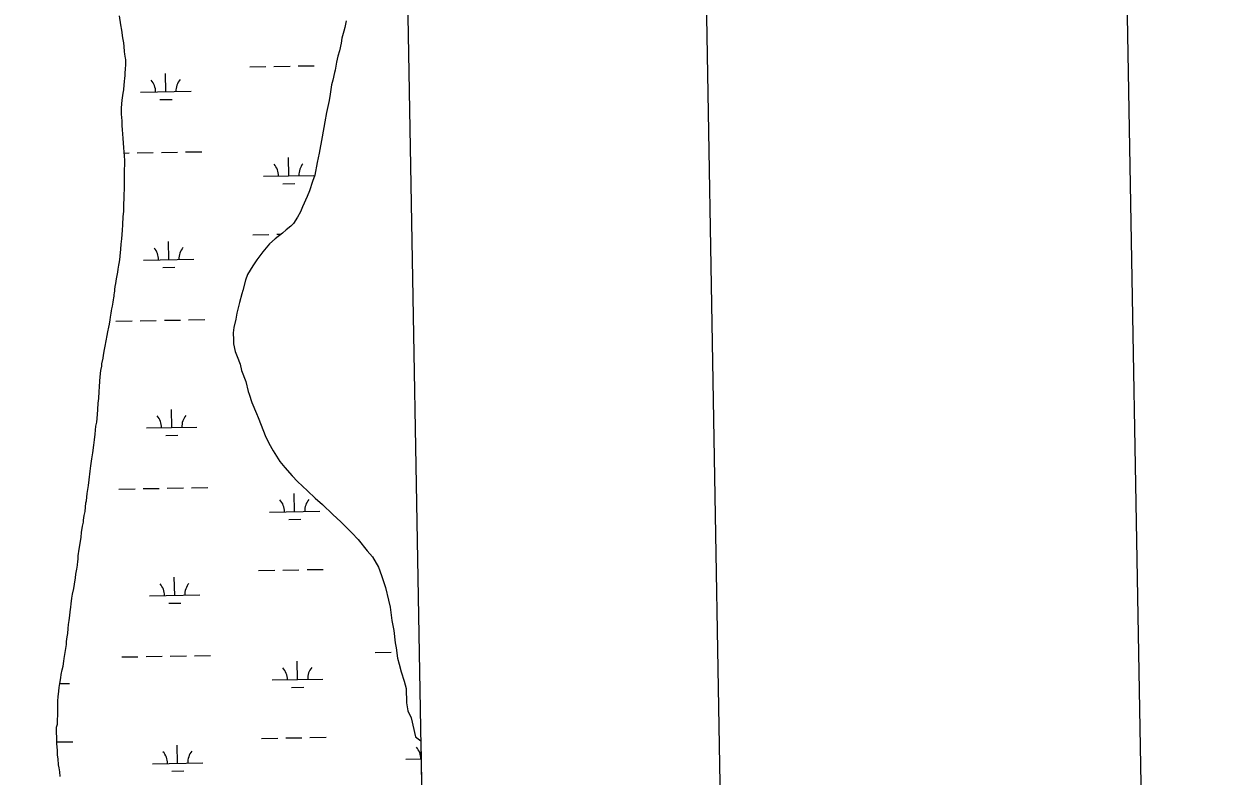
# Model space of a CAD drawing. Extents: x 3903937 to 3942190, y 260677 to 286651.
# Drawn here: x 3939241 to 3941607, y 270584 to 272075 of the extents above; entities that cross this region are included whole.
import ezdxf

# ---------------------------------------------------------------- set-up
doc = ezdxf.new("R2010")
doc.units = 0
for name, color, linetype in [('G-ANNO-NPLT', 7, 'Continuous'), ('V-ANNO-SYMB', 7, 'Continuous'), ('V-GRID-FRAM', 7, 'Continuous'), ('V-WETL-SWMP', 7, 'Continuous')]:
    doc.layers.add(name, color=color, linetype=linetype)

msp = doc.modelspace()

# ---------------------------------------------------------------- linework, layer by layer
at = {"layer": 'G-ANNO-NPLT'}
msp.add_lwpolyline([(3904945.8, 261260), (3941606.7, 261905.3), (3941181.4, 286068.2), (3904520.4, 285422.9)], close=True, dxfattribs=at)
at = {"layer": 'V-ANNO-SYMB'}
msp.add_lwpolyline([(3907684.5, 261933.3), (3940762.5, 262515.6), (3940359.2, 285428.6), (3907281.2, 284846.4), (3907684.5, 261933.3)], dxfattribs=at)
at = {"layer": 'V-GRID-FRAM'}
msp.add_lwpolyline([(3907892.2, 284196.1), (3939773.2, 284757.2), (3940101.1, 266577.6), (3908204.3, 266016.2), (3907892.2, 284196.1)], dxfattribs=at)
at = {"layer": 'V-WETL-SWMP'}
for p, q in [((3939433.5, 272072.8), (3939430.8, 272090.5)), ((3939435, 272062.2), (3939433.5, 272072.8)), ((3939879.6, 272080.4), (3939877.1, 272067.5)), ((3939437.4, 272047), (3939435, 272062.2)), ((3939874.8, 272060), (3939871.2, 272046)), ((3939877.1, 272067.5), (3939874.8, 272060)), ((3939439, 272036.7), (3939437.4, 272047)), ((3939439.7, 272029.4), (3939439, 272036.7)), ((3939440.4, 272020), (3939439.7, 272029.4)), ((3939869.9, 272036.3), (3939866.3, 272021.3)), ((3939871.2, 272046), (3939869.9, 272036.3)), ((3939441.5, 272014.2), (3939440.4, 272020)), ((3939442.9, 272006.9), (3939441.5, 272014.2)), ((3939443.4, 272003.9), (3939442.9, 272006.9)), ((3939443.5, 271996.3), (3939443.4, 272003.9)), ((3939862.9, 272010.6), (3939860.4, 271998.7)), ((3939866.3, 272021.3), (3939862.9, 272010.6)), ((3939442.1, 271975.4), (3939442.2, 271979)), ((3939442.2, 271979), (3939442.3, 271983.3)), ((3939442.3, 271983.3), (3939442.7, 271986.6)), ((3939442.7, 271986.6), (3939443.4, 271992)), ((3939443.4, 271992), (3939443.5, 271996.3)), ((3939688.6, 271989.4), (3939720.6, 271990)), ((3939736.6, 271990.3), (3939768.6, 271990.8)), ((3939784.6, 271991.1), (3939816.6, 271991.7)), ((3939856.7, 271978.3), (3939853.1, 271963.3)), ((3939857.9, 271982.6), (3939856.7, 271978.3)), ((3939860.4, 271998.7), (3939857.9, 271982.6)), ((3939440.1, 271953.6), (3939440.9, 271959.7)), ((3939440.9, 271959.7), (3939441.4, 271967.8)), ((3939441.4, 271967.8), (3939442, 271971.2)), ((3939442, 271971.2), (3939442.1, 271975.4)), ((3939522.4, 271940.1), (3939521.8, 271976.1)), ((3939853.1, 271963.3), (3939850.8, 271953.6)), ((3939436.8, 271928.3), (3939437.9, 271937.3)), ((3939437.9, 271937.3), (3939439, 271944)), ((3939439, 271944), (3939440.1, 271953.6)), ((3939472.4, 271939.2), (3939572.4, 271940.9)), ((3939848.2, 271935.3), (3939845.7, 271922.4)), ((3939850.8, 271953.6), (3939848.2, 271935.3)), ((3939434.8, 271907.7), (3939435, 271916.2)), ((3939434.9, 271896.2), (3939434.8, 271907.7)), ((3939435, 271916.2), (3939436.1, 271923.4)), ((3939436.1, 271923.4), (3939436.8, 271928.3)), ((3939510.7, 271924.4), (3939534.7, 271924.9)), ((3939845.7, 271922.4), (3939840.9, 271898.7)), ((3939435.3, 271888.6), (3939434.9, 271896.2)), ((3939435.8, 271883.2), (3939435.3, 271888.6)), ((3939436.2, 271874.1), (3939435.8, 271883.2)), ((3939840.9, 271898.7), (3939837.2, 271880.5)), ((3939436.9, 271864), (3939436.2, 271874.1)), ((3939437.3, 271857.1), (3939436.9, 271864)), ((3939837.2, 271880.5), (3939832.2, 271850.4)), ((3939438, 271846.5), (3939437.3, 271857.1)), ((3939438.7, 271839.2), (3939438, 271846.5)), ((3939439.4, 271828.5), (3939438.7, 271839.2)), ((3939832.2, 271850.4), (3939826.1, 271818.1)), ((3939440.2, 271821.6), (3939439.4, 271828.5)), ((3939440.8, 271811.6), (3939440.2, 271821.6)), ((3939440.4, 271818.5), (3939449.7, 271818.7)), ((3939465.7, 271819), (3939497.7, 271819.5)), ((3939513.7, 271819.8), (3939545.7, 271820.4)), ((3939561.7, 271820.7), (3939593.6, 271821.2)), ((3939826.1, 271818.1), (3939822.4, 271799.8)), ((3939441, 271805.2), (3939440.8, 271811.6)), ((3939440.9, 271785.8), (3939441.4, 271795.5)), ((3939441.4, 271795.5), (3939441, 271805.2)), ((3939765.8, 271773.5), (3939765.2, 271809.5)), ((3939822.4, 271799.8), (3939817.5, 271775.1)), ((3939440.5, 271772.2), (3939440.8, 271782.5)), ((3939440.7, 271765.2), (3939440.5, 271772.2)), ((3939440.8, 271754.6), (3939440.7, 271765.2)), ((3939440.8, 271782.5), (3939440.9, 271785.8)), ((3939715.8, 271772.6), (3939815.8, 271774.4)), ((3939817.5, 271775.1), (3939812.9, 271762.2)), ((3939440, 271736.4), (3939440.6, 271747.3)), ((3939440.6, 271747.3), (3939440.8, 271754.6)), ((3939754.1, 271757.9), (3939778.1, 271758.3)), ((3939807.1, 271744), (3939802.5, 271732.2)), ((3939812.9, 271762.2), (3939807.1, 271744)), ((3939439.3, 271716.5), (3939439.9, 271728.9)), ((3939439.9, 271728.9), (3939440, 271736.4)), ((3939802.5, 271732.2), (3939793.4, 271711.9)), ((3939438.1, 271692.6), (3939439, 271702.8)), ((3939439, 271702.8), (3939439.3, 271716.5)), ((3939788.9, 271702.3), (3939783.2, 271691.6)), ((3939793.4, 271711.9), (3939788.9, 271702.3)), ((3939436.6, 271665.6), (3939437.5, 271676.2)), ((3939437.5, 271676.2), (3939438.1, 271692.6)), ((3939769.9, 271673.6), (3939761.1, 271666.2)), ((3939775.4, 271678.9), (3939769.9, 271673.6)), ((3939783.2, 271691.6), (3939775.4, 271678.9)), ((3939433.9, 271638.1), (3939435, 271648.7)), ((3939435, 271648.7), (3939436.6, 271665.6)), ((3939694.5, 271656.8), (3939726.5, 271657.4)), ((3939739.1, 271648.4), (3939728, 271638.9)), ((3939753.4, 271659.9), (3939739.1, 271648.4)), ((3939742.5, 271657.7), (3939750.7, 271657.8)), ((3939761.1, 271666.2), (3939753.4, 271659.9)), ((3939432.1, 271614.5), (3939433.3, 271628.1)), ((3939433.3, 271628.1), (3939433.9, 271638.1)), ((3939528.2, 271607.4), (3939527.6, 271643.4)), ((3939714.7, 271623), (3939702.5, 271607.1)), ((3939728, 271638.9), (3939714.7, 271623)), ((3939429.3, 271596.4), (3939430, 271600.1)), ((3939430, 271600.1), (3939431.6, 271607)), ((3939431.6, 271607), (3939432.1, 271614.5)), ((3939478.3, 271606.6), (3939578.2, 271608.3)), ((3939702.5, 271607.1), (3939694.7, 271595.4)), ((3939425.7, 271572.9), (3939427.4, 271582.8)), ((3939427.4, 271582.8), (3939428.2, 271588.6)), ((3939428.2, 271588.6), (3939429.3, 271596.4)), ((3939516.5, 271591.8), (3939540.5, 271592.2)), ((3939684.5, 271578.3), (3939680, 271566.6)), ((3939694.7, 271595.4), (3939684.5, 271578.3)), ((3939421.5, 271548.4), (3939422.3, 271554.5)), ((3939422.3, 271554.5), (3939423.3, 271559.9)), ((3939423.3, 271559.9), (3939424.7, 271569.3)), ((3939424.7, 271569.3), (3939425.7, 271572.9)), ((3939680, 271566.6), (3939675.2, 271546.2)), ((3939418.9, 271527.6), (3939419.3, 271531.5)), ((3939419.3, 271531.5), (3939420, 271534.8)), ((3939420, 271534.8), (3939420.4, 271537.9)), ((3939420.4, 271537.9), (3939420.8, 271541.8)), ((3939420.8, 271541.8), (3939421.4, 271544.8)), ((3939421.4, 271544.8), (3939421.5, 271548.4)), ((3939672.9, 271539.7), (3939668.2, 271522.6)), ((3939675.2, 271546.2), (3939672.9, 271539.7)), ((3939414.4, 271501.3), (3939415.1, 271505.9)), ((3939415.1, 271505.9), (3939415.8, 271510.1)), ((3939415.8, 271510.1), (3939416.5, 271515.5)), ((3939416.5, 271515.5), (3939417.2, 271518.9)), ((3939417.2, 271518.9), (3939417.9, 271523.1)), ((3939417.9, 271523.1), (3939418.9, 271527.6)), ((3939668.2, 271522.6), (3939663.4, 271501.1)), ((3939410.6, 271479.6), (3939412, 271488.1)), ((3939412, 271488.1), (3939412.7, 271493.5)), ((3939412.7, 271493.5), (3939414.4, 271501.3)), ((3939423.5, 271485.5), (3939455.5, 271486.1)), ((3939471.5, 271486.4), (3939503.5, 271486.9)), ((3939519.5, 271487.2), (3939551.5, 271487.8)), ((3939567.5, 271488), (3939599.5, 271488.6)), ((3939660.9, 271489.2), (3939657.3, 271473.1)), ((3939663.4, 271501.1), (3939660.9, 271489.2)), ((3939406.4, 271457), (3939407.8, 271464.2)), ((3939407.8, 271464.2), (3939409.5, 271473.9)), ((3939409.5, 271473.9), (3939410.6, 271479.6)), ((3939657.3, 271473.1), (3939656, 271462.4)), ((3939656, 271462.4), (3939656.7, 271448.3)), ((3939401.2, 271429.2), (3939402.3, 271435.9)), ((3939402.3, 271435.9), (3939404.3, 271446.4)), ((3939404.3, 271446.4), (3939406.4, 271457)), ((3939656.7, 271448.3), (3939656.6, 271440.7)), ((3939656.6, 271440.7), (3939659.5, 271425.6)), ((3939396, 271400.9), (3939398.1, 271412.4)), ((3939398.1, 271412.4), (3939399.2, 271418.4)), ((3939399.2, 271418.4), (3939401.2, 271429.2)), ((3939659.5, 271425.6), (3939663.6, 271415.7)), ((3939663.6, 271415.7), (3939669.7, 271400.5)), ((3939392.7, 271375.5), (3939393.9, 271387.9)), ((3939393.9, 271387.9), (3939395.6, 271396.7)), ((3939395.6, 271396.7), (3939396, 271400.9)), ((3939669.7, 271400.5), (3939672.6, 271387.5)), ((3939672.6, 271387.5), (3939680.8, 271365.7)), ((3939391.4, 271355.3), (3939391.9, 271366.8)), ((3939391.9, 271366.8), (3939392.7, 271375.5)), ((3939680.8, 271365.7), (3939685.7, 271346.1)), ((3939389.6, 271332.6), (3939390.6, 271346.5)), ((3939390.6, 271346.5), (3939391.4, 271355.3)), ((3939685.7, 271346.1), (3939687.8, 271340.7)), ((3939687.8, 271340.7), (3939692.8, 271324.4)), ((3939387.6, 271310.8), (3939388.5, 271322.9)), ((3939388.5, 271322.9), (3939389.6, 271332.6)), ((3939692.8, 271324.4), (3939702, 271302.6)), ((3939385.5, 271285.7), (3939387.1, 271300.8)), ((3939387.1, 271300.8), (3939387.6, 271310.8)), ((3939534.1, 271274.8), (3939533.5, 271310.8)), ((3939702, 271302.6), (3939705.1, 271294.9)), ((3939705.1, 271294.9), (3939711.2, 271279.7)), ((3939382.3, 271261.6), (3939384.1, 271277.3)), ((3939384.1, 271277.3), (3939385.5, 271285.7)), ((3939484.1, 271273.9), (3939584.1, 271275.7)), ((3939711.2, 271279.7), (3939719.4, 271259)), ((3939379.6, 271239.8), (3939381.1, 271250.7)), ((3939381.1, 271250.7), (3939382.3, 271261.6)), ((3939522.4, 271259.2), (3939546.4, 271259.6)), ((3939719.4, 271259), (3939726.6, 271243.7)), ((3939376, 271212.9), (3939377.8, 271224.4)), ((3939377.8, 271224.4), (3939379.6, 271239.8)), ((3939726.6, 271243.7), (3939734.9, 271228.4)), ((3939734.9, 271228.4), (3939748.5, 271207.6)), ((3939372.4, 271188.2), (3939373.9, 271199)), ((3939373.9, 271199), (3939376, 271212.9)), ((3939748.5, 271207.6), (3939757.9, 271195.5)), ((3939370.5, 271171.2), (3939372.4, 271188.2)), ((3939757.9, 271195.5), (3939772.6, 271178.9)), ((3939772.6, 271178.9), (3939783.2, 271167.9)), ((3939366.6, 271144.4), (3939369, 271159.8)), ((3939369, 271159.8), (3939370.5, 271171.2)), ((3939429.4, 271152.9), (3939461.4, 271153.5)), ((3939477.4, 271153.7), (3939509.4, 271154.3)), ((3939525.4, 271154.6), (3939557.4, 271155.1)), ((3939573.4, 271155.4), (3939605.4, 271156)), ((3939783.2, 271167.9), (3939803.3, 271149.1)), ((3939364.3, 271125.3), (3939365, 271129.6)), ((3939365, 271129.6), (3939366.6, 271144.4)), ((3939777.5, 271108.3), (3939776.9, 271144.3)), ((3939803.3, 271149.1), (3939818.1, 271134.7)), ((3939818.1, 271134.7), (3939832.9, 271122.5)), ((3939361, 271100.6), (3939362.4, 271108.7)), ((3939362.4, 271108.7), (3939364.3, 271125.3)), ((3939727.5, 271107.4), (3939827.5, 271109.1)), ((3939832.9, 271122.5), (3939853, 271102.6)), ((3939853, 271102.6), (3939868.8, 271088.2)), ((3939355.7, 271066.8), (3939357.5, 271079.2)), ((3939357.5, 271079.2), (3939359.2, 271087.3)), ((3939359.2, 271087.3), (3939359.6, 271091.2)), ((3939359.6, 271091.2), (3939361, 271100.6)), ((3939765.8, 271092.6), (3939789.8, 271093)), ((3939868.8, 271088.2), (3939891, 271066.1)), ((3939352.8, 271045), (3939354.9, 271057.7)), ((3939354.9, 271057.7), (3939355.7, 271066.8)), ((3939891, 271066.1), (3939903.7, 271052.8)), ((3939350, 271029), (3939351.7, 271038.1)), ((3939351.7, 271038.1), (3939352.8, 271045)), ((3939903.7, 271052.8), (3939921.5, 271030.8)), ((3939347.3, 271001.8), (3939348.4, 271010)), ((3939348.4, 271010), (3939348.7, 271013.3)), ((3939348.6, 271020.3), (3939349.6, 271025.4)), ((3939348.8, 271017.2), (3939348.6, 271020.3)), ((3939348.7, 271013.3), (3939348.8, 271017.2)), ((3939349.6, 271025.4), (3939350, 271029)), ((3939921.5, 271030.8), (3939932.1, 271018.7)), ((3939932.1, 271018.7), (3939943.5, 270997.9)), ((3939344.4, 270984), (3939346.2, 270994)), ((3939346.2, 270994), (3939347.3, 271001.8)), ((3939706.2, 270991.6), (3939738.2, 270992.1)), ((3939754.2, 270992.4), (3939786.2, 270993)), ((3939802.2, 270993.3), (3939834.2, 270993.8)), ((3939943.5, 270997.9), (3939949.6, 270981.6)), ((3939340.2, 270956), (3939341.3, 270964.4)), ((3939341.3, 270964.4), (3939343.4, 270976.8)), ((3939343.4, 270976.8), (3939344.4, 270984)), ((3939540, 270942.2), (3939539.3, 270978.2)), ((3939949.6, 270981.6), (3939957.7, 270957.6)), ((3939336.1, 270936.7), (3939337.8, 270944.5)), ((3939337.8, 270944.5), (3939340.2, 270956)), ((3939490, 270941.3), (3939589.9, 270943.1)), ((3939957.7, 270957.6), (3939963.6, 270932.7)), ((3939333, 270909.5), (3939334.2, 270918.8)), ((3939334.2, 270918.8), (3939334.9, 270925.8)), ((3939334.9, 270925.8), (3939336.1, 270936.7)), ((3939528.2, 270926.6), (3939552.2, 270927)), ((3939963.6, 270932.7), (3939966.5, 270918.6)), ((3939966.5, 270918.6), (3939970.2, 270892.6)), ((3939330, 270884.4), (3939331.1, 270892.2)), ((3939331.1, 270892.2), (3939332.3, 270902.5)), ((3939332.3, 270902.5), (3939333, 270909.5)), ((3939970.2, 270892.6), (3939974.1, 270873)), ((3939327.1, 270860.2), (3939328.1, 270866.9)), ((3939328.1, 270866.9), (3939329.3, 270876.8)), ((3939329.3, 270876.8), (3939330, 270884.4)), ((3939974.1, 270873), (3939976.8, 270848.1)), ((3939324.4, 270837), (3939325.5, 270844.8)), ((3939325.5, 270844.8), (3939326, 270850.9)), ((3939326, 270850.9), (3939327.1, 270860.2)), ((3939976.8, 270848.1), (3939978.7, 270838.4)), ((3939321.2, 270817), (3939322.6, 270825.2)), ((3939322.6, 270825.2), (3939323.3, 270829.4)), ((3939323.3, 270829.4), (3939324.4, 270837)), ((3939435.2, 270820.3), (3939467.2, 270820.8)), ((3939483.2, 270821.1), (3939515.2, 270821.7)), ((3939531.2, 270822), (3939563.2, 270822.5)), ((3939579.2, 270822.8), (3939611.2, 270823.4)), ((3939937.1, 270829.1), (3939969.1, 270829.7)), ((3939978.7, 270838.4), (3939981.5, 270817.8)), ((3939315.4, 270785.4), (3939317.4, 270795)), ((3939317.4, 270795), (3939318.8, 270801.9)), ((3939318.8, 270801.9), (3939320.2, 270812.2)), ((3939320.2, 270812.2), (3939321.2, 270817)), ((3939783.4, 270775.6), (3939782.8, 270811.6)), ((3939981.5, 270817.8), (3939984.4, 270805.8)), ((3939984.4, 270805.8), (3939988.4, 270790.6)), ((3939312.6, 270767.9), (3939314.3, 270778.7)), ((3939314.3, 270778.7), (3939315.4, 270785.4)), ((3939733.4, 270774.8), (3939833.4, 270776.5)), ((3939988.4, 270790.6), (3939994.5, 270772.1)), ((3939994.5, 270772.1), (3939998.5, 270758)), ((3939309.5, 270741.3), (3939310.4, 270752.2)), ((3939310.4, 270752.2), (3939311.5, 270759.7)), ((3939311.5, 270759.7), (3939312.6, 270767.9)), ((3939312.5, 270767.4), (3939331.6, 270767.7)), ((3939771.7, 270760), (3939795.7, 270760.4)), ((3939998.5, 270758), (3939999, 270729.6)), ((3939308.7, 270733.4), (3939309.5, 270741.3)), ((3939308.8, 270721.6), (3939308.7, 270733.4)), ((3939999, 270729.6), (3940001.9, 270713.6)), ((3939308.2, 270697.7), (3939308.7, 270703.1)), ((3939308.3, 270713.7), (3939308.8, 270721.6)), ((3939308.7, 270703.1), (3939308.3, 270713.7)), ((3940001.9, 270713.6), (3940008.1, 270699.8)), ((3939306, 270681.4), (3939307.7, 270687.4)), ((3939306.1, 270672.3), (3939306, 270681.4)), ((3939307.7, 270687.4), (3939308.2, 270697.7)), ((3940008.1, 270699.8), (3940017, 270661.8)), ((3939306.4, 270658.6), (3939306.1, 270672.3)), ((3939306.8, 270648.6), (3939306.4, 270658.6)), ((3939712, 270658.9), (3939744, 270659.5)), ((3939760, 270659.8), (3939792, 270660.3)), ((3939808, 270660.6), (3939840, 270661.2)), ((3940017, 270661.8), (3940027.6, 270654.2)), ((3940027.6, 270654.2), (3940042.3, 269836.7)), ((3939306.7, 270651.8), (3939338.2, 270652.4)), ((3939307.7, 270634.7), (3939306.8, 270648.6)), ((3939308.1, 270625.9), (3939307.7, 270634.7)), ((3939545.8, 270609.6), (3939545.2, 270645.6)), ((3939309.1, 270618.6), (3939308.1, 270625.9)), ((3939310.1, 270606.8), (3939309.1, 270618.6)), ((3939311.2, 270600.4), (3939310.1, 270606.8)), ((3939495.8, 270608.7), (3939595.8, 270610.5)), ((3939997.6, 270617.5), (3940028.2, 270618.1)), ((3939311.7, 270596.4), (3939311.2, 270600.4)), ((3939312.2, 270592.8), (3939311.7, 270596.4)), ((3939313.5, 270583.7), (3939312.2, 270592.8)), ((3939534.1, 270593.9), (3939558.1, 270594.4))]:
    msp.add_line(p, q, dxfattribs=at)
for centre, start, end in [((3939467.1, 271939.6), 0.2366, 41.7802), ((3939577.6, 271941.5), 140.2366, 181.7802), ((3939710.6, 271773), 0.2366, 41.7802), ((3939821.1, 271775), 140.2366, 181.7802), ((3939473, 271606.9), 0.2366, 41.7802), ((3939583.5, 271608.9), 140.2366, 181.7802), ((3939478.9, 271274.3), 0.2366, 41.7802), ((3939589.3, 271276.3), 140.2366, 181.7802), ((3939722.3, 271107.8), 0.2366, 41.7802), ((3939832.8, 271109.7), 140.2366, 181.7802), ((3939484.7, 270941.7), 0.2366, 41.7802), ((3939595.2, 270943.6), 140.2366, 181.7802), ((3939728.2, 270775.1), 0.2366, 41.7802), ((3939838.6, 270777.1), 140.2366, 181.7802), ((3939490.6, 270609.1), 0.2366, 41.7802), ((3939601, 270611), 140.2366, 181.7802), ((3939992.4, 270617.9), 0.2366, 41.7802)]:
    msp.add_arc(centre, 35.2, start, end, dxfattribs=at)

doc.saveas('drawing.dxf')
